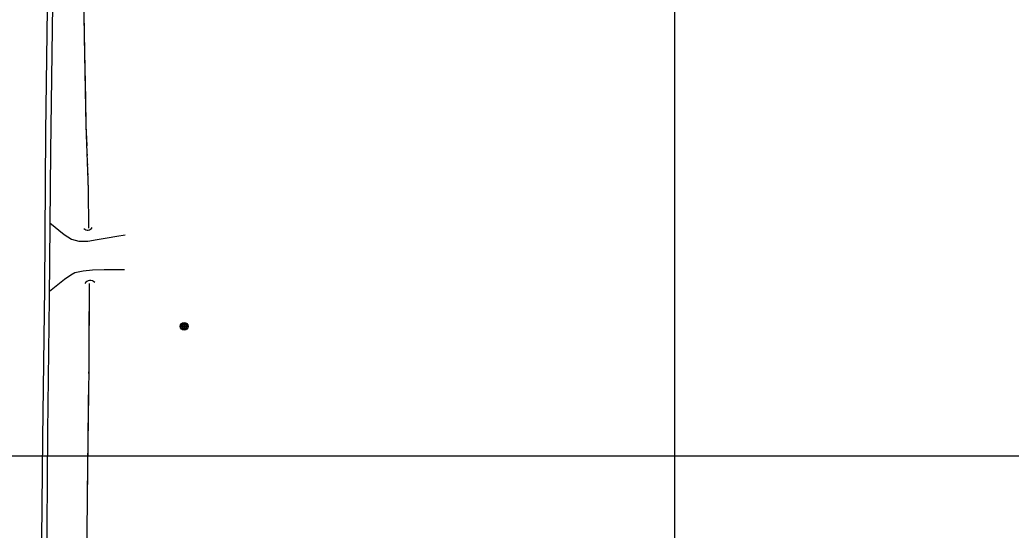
# Model space of a CAD drawing. Extents: x 353423 to 364002, y 127000 to 201942.
# Drawn here: x 362661 to 363174, y 134462 to 134726 of the extents above; entities that cross this region are included whole.
import ezdxf

# ---------------------------------------------------------------- set-up
doc = ezdxf.new("R2010")
doc.units = 0
for name, color, linetype in [('E_DTM_SlopeBottom', 7, 'Continuous'), ('E_DTM_SlopeTop', 7, 'Continuous'), ('E_LAND_BrushLine', 7, 'Continuous'), ('E_LAND_TreeLine', 7, 'Continuous'), ('E_MISCPROP', 7, 'Continuous'), ('E_STRUCT_WingWall', 7, 'Continuous')]:
    doc.layers.add(name, color=color, linetype=linetype)

msp = doc.modelspace()

# ---------------------------------------------------------------- linework, layer by layer
at = {"layer": 'E_DTM_SlopeBottom'}
for centre, radius, start, end in [((362696.13, 134619.59), 2.76, 222.9475, 329.1871), ((362697.4, 134587.54), 3.19, 42.2649, 148.5045)]:
    msp.add_arc(centre, radius, start, end, dxfattribs=at)
at = {"layer": 'E_DTM_SlopeTop'}
for points in [[(362678.65, 134795.82), (362677.86, 134733.37), (362676.88, 134657.58), (362676.26, 134581.66), (362675.4, 134512.52), (362674.78, 134437.99), (362673.95, 134353.78), (362673.08, 134273.69), (362671.88, 134188.66), (362671.66, 134132.47), (362670.95, 134043.61), (362670.25, 133970.66), (362669.52, 133894.4), (362668.95, 133833.28), (362668.35, 133773.39), (362668.06, 133714.97), (362666.73, 133629.07), (362666.79, 133555.45), (362665.92, 133494.1), (362667.81, 133447.03), (362672.46, 133411.13), (362676.37, 133397.84)], [(362672.03, 134422.09), (362672.98, 134509.1), (362673.96, 134586.9), (362674.51, 134667.55), (362676.13, 134795.49)]]:
    msp.add_lwpolyline(points, dxfattribs=at)
at = {"layer": 'E_LAND_BrushLine'}
for centre, radius in [((362746.06, 134567.01), 2.02), ((362746.04, 134567.01), 1.52), ((362746.08, 134567.01), 1.01), ((362746.07, 134567.01), 0.502)]:
    msp.add_circle(centre, radius, dxfattribs=at)
at = {"layer": 'E_LAND_TreeLine'}
for p, q in [((363000, 134500), (363000, 136500)), ((363000, 132500), (363000, 135000)), ((360000, 134500), (364000, 134500)), ((360000, 134500), (364000, 134500))]:
    msp.add_line(p, q, dxfattribs=at)
at = {"layer": 'E_MISCPROP'}
for points in [[(362676.57, 134620.58), (362684.01, 134614.52), (362687.76, 134612.13), (362691.61, 134611.05), (362696.22, 134611.11), (362700.99, 134611.95), (362706.28, 134612.86), (362711.18, 134613.6), (362715.45, 134614.3)], [(362676.29, 134585.21), (362684.05, 134591.39), (362687.39, 134593.75), (362689.55, 134594.8), (362693.72, 134595.7), (362698.65, 134596.17), (362704.61, 134596.45), (362708.74, 134596.49), (362712.83, 134596.41), (362715.21, 134596.43)]]:
    msp.add_lwpolyline(points, dxfattribs=at)
at = {"layer": 'E_STRUCT_WingWall'}
for points in [[(362693.71, 134751.55), (362694.38, 134716.74), (362695.23, 134670.88), (362696.43, 134637.86), (362696.48, 134617.77)], [(362694.24, 134723.96), (362694.27, 134722.28)], [(362694.34, 134718.94), (362694.37, 134717.27)], [(362694.43, 134713.92), (362694.46, 134712.25)], [(362694.52, 134708.9), (362694.97, 134684.65)], [(362694.97, 134684.65), (362695.23, 134670.88), (362695.61, 134660.41)], [(362695.73, 134657.07), (362695.79, 134655.39)], [(362695.91, 134652.05), (362695.98, 134650.38)], [(362696.1, 134647.04), (362696.16, 134645.36)], [(362696.28, 134642.02), (362696.43, 134637.86), (362696.48, 134617.77)], [(362696.95, 134589.21), (362696.66, 134545.59), (362696.08, 134493.07), (362695.26, 134429.3), (362694.6, 134372.46), (362693.84, 134323.72), (362693.88, 134281.92), (362694.27, 134237.19), (362694.37, 134191.73), (362693.56, 134154.17), (362693.91, 134132.7), (362693.21, 134114.18)], [(362696.95, 134589.21), (362696.76, 134560.51)], [(362696.74, 134556.55), (362696.72, 134554.57)], [(362696.7, 134550.61), (362696.68, 134548.63)], [(362696.65, 134544.67), (362696.63, 134542.69)], [(362696.59, 134538.73), (362696.27, 134510.03)], [(362696.27, 134510.03), (362696.08, 134493.07), (362695.93, 134481.32)], [(362695.88, 134477.36), (362695.85, 134475.39)], [(362695.8, 134471.43), (362695.78, 134469.45)], [(362695.73, 134465.49), (362695.7, 134463.51)]]:
    msp.add_lwpolyline(points, dxfattribs=at)

doc.saveas('drawing.dxf')
